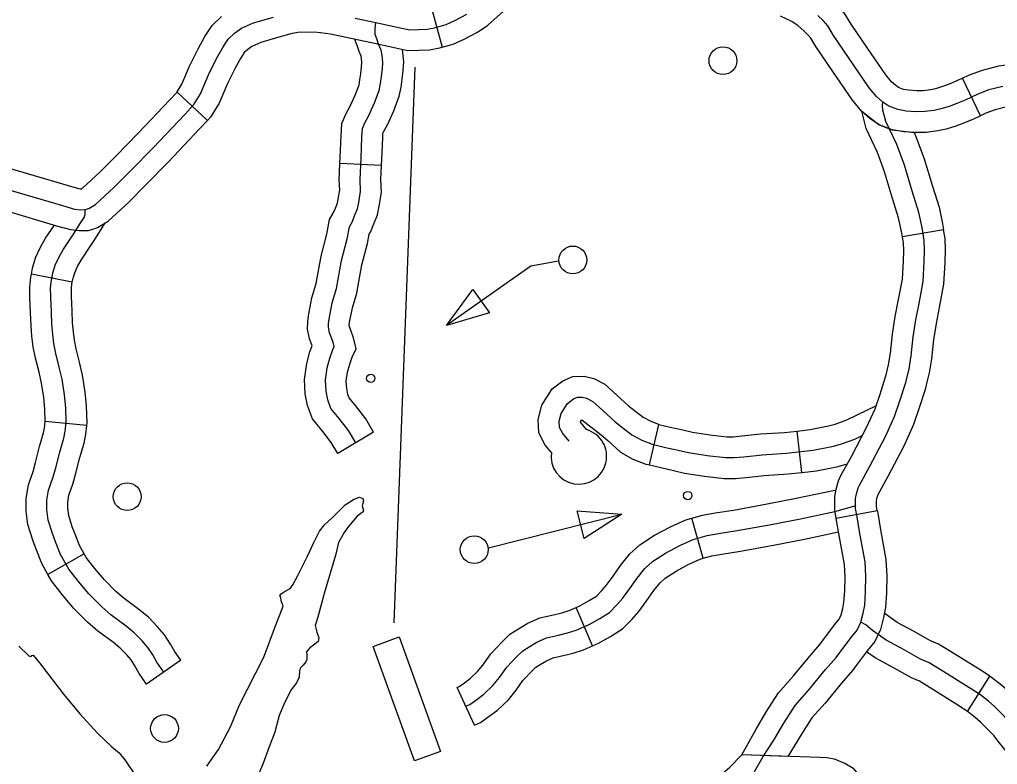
# Model space of a CAD drawing. Extents: x 653372 to 905732, y 627442 to 787275.
# Drawn here: x 708908 to 712425, y 742752 to 745431 of the extents above; entities that cross this region are included whole.
import ezdxf

# ---------------------------------------------------------------- set-up
doc = ezdxf.new("R2010")
doc.units = 0
for name, color, linetype in [('31', 7, 'Continuous'), ('32', 7, 'Continuous'), ('45', 7, 'Continuous'), ('5', 7, 'Continuous'), ('56', 7, 'Continuous'), ('9', 7, 'Continuous')]:
    doc.layers.add(name, color=color, linetype=linetype)

msp = doc.modelspace()

# ---------------------------------------------------------------- linework, layer by layer
at = {"layer": '31'}
for p, q in [((710388.8, 745475.8), (710428.2, 745331.1)), ((709902.5, 745382.9), (709902.5, 745382.9)), ((712364, 745084.3), (712299.5, 745219.7)), ((712299.5, 745219.7), (712299.5, 745219.7)), ((709584, 745068), (709474.1, 745170.1)), ((712231.3, 744674.3), (712083.3, 744649.8)), ((712231.3, 744674.3), (712231.3, 744674.3)), ((711845, 743637.8), (711992.4, 743665.9)), ((712317.6, 742943), (712398.2, 743069.5)), ((712317.6, 742943), (712317.6, 742943)), ((711671.3, 742781.1), (711505.4, 742786.8))]:
    msp.add_line(p, q, dxfattribs=at)
for points in [[(711957.3, 745327.8), (711898.5, 745414.1), (711875.9, 745451.6), (711853, 745478.5), (711829.7, 745500.5), (711802.4, 745525.1), (711761.3, 745553.8), (711708.9, 745578.9)], [(710428.2, 745331.1), (710467.8, 745341.8), (710506.7, 745359.8), (710555.2, 745385.8), (710591.8, 745410.5), (710648.8, 745460.4), (710701.7, 745508.6), (710735, 745532.2), (710760.5, 745545.1), (710778, 745550), (710797.4, 745554.4), (710834.2, 745555.5), (710869.1, 745556.3)], [(708877.9, 744815.9), (709061.8, 744761.5), (709105.7, 744749.3), (709125.5, 744746.9), (709143.6, 744747.3), (709157.3, 744751.4), (709181.2, 744766.1), (709248.2, 744828.3), (709306.9, 744887.1), (709389.9, 744971), (709501.9, 745089.7), (709534.6, 745124.9), (709558.3, 745164), (709587.5, 745231.8), (709616.4, 745291), (709638.4, 745330.1), (709658.2, 745360.3), (709680.6, 745381.3), (709705.5, 745399.5), (709749.5, 745419), (709820.6, 745439.5)], [(709474.1, 745170.1), (709474.5, 745170.4), (709491.5, 745198.4), (709519.3, 745263.1), (709549.9, 745325.8), (709574.3, 745369.2), (709600.5, 745408.9), (709634.6, 745441.1)], [(710114.6, 745435.9), (710189.2, 745420.1), (710276.3, 745401.3), (710311.3, 745393.9), (710343, 745394.7), (710373.7, 745395.6), (710400.1, 745401.2), (710442, 745412.5), (710473.2, 745427), (710516.4, 745450.1)], [(711833.3, 745243.3), (711772.1, 745333.2), (711753.7, 745363.8), (711744.2, 745374.9), (711728.1, 745390.1), (711708.8, 745407.5), (711685.5, 745423.8), (711644.5, 745443)], [(712444.2, 745190.4), (712393.6, 745177.6), (712354.1, 745162.6), (712309.2, 745141.3), (712278.9, 745129), (712251.1, 745118.5), (712221, 745109.2), (712197.5, 745104), (712163.3, 745099.6), (712132.8, 745099.3), (712096.4, 745101.6), (712066.7, 745106.7), (712034.2, 745119), (712012.5, 745134), (711990.4, 745153.8), (711963.2, 745185.7), (711835.3, 745373.6), (711814.8, 745407.7), (711798.6, 745426.7), (711778.9, 745445.3)], [(709902.5, 745382.9), (709888.5, 745380.2), (709840.8, 745367.2), (709775.2, 745348.4), (709743.3, 745334.2), (709728.6, 745323.5), (709716, 745311.7), (709702.4, 745291.1), (709682.8, 745256.1), (709655.7, 745200.5), (709625.2, 745129.5), (709594.7, 745079.4), (709584, 745068)], [(710428.2, 745331.1), (710417.7, 745328.2), (710382.6, 745320.8), (710345.1, 745319.8), (710304.5, 745318.7), (710260.6, 745327.9), (710173.5, 745346.8), (710099.2, 745362.6), (710025.7, 745377.9), (709989.8, 745383.2), (709967.3, 745385.6), (709908.8, 745384.1), (709902.5, 745382.9)], [(712299.5, 745219.7), (712279, 745209.9), (712251.6, 745198.9), (712226.8, 745189.5), (712201.7, 745181.8), (712184.5, 745177.9), (712158.2, 745174.6), (712134.8, 745174.3), (712105.1, 745176.2), (712086.5, 745179.4), (712069.3, 745185.9), (712059, 745193), (712044.2, 745206.3), (712023, 745231.3), (711957.3, 745327.8)], [(712299.5, 745219.7), (712324.6, 745231.7), (712371.1, 745249.2), (712429.6, 745264.1), (712483.8, 745271.9), (712530.7, 745271.3), (712587.3, 745266.2), (712630.8, 745258.7), (712655.9, 745255.1), (712706.2, 745241.3), (712761.5, 745223), (712799.1, 745203.6), (712831.2, 745180.1), (712861.2, 745156.6), (712881.3, 745131.3)], [(712364, 745084.3), (712339.4, 745072.6), (712306.3, 745059.2), (712275.4, 745047.5), (712240.2, 745036.7), (712210.5, 745030), (712168.4, 745024.6), (712130.8, 745024.3), (712087.7, 745027), (712046.9, 745034), (711999, 745052.1), (711966, 745075), (711936.6, 745101.3), (711903.5, 745140.2), (711833.3, 745243.3)], [(709126.4, 744820.4), (709135.7, 744826.1), (709196.1, 744882.2), (709253.7, 744939.9), (709335.9, 745023.1), (709447.1, 745141), (709474.1, 745170.1)], [(711550, 742725.1), (711582.3, 742780.5), (711620.6, 742839.4), (711656.4, 742900.5), (711697.2, 742964.7), (711747.8, 743022), (711807.1, 743093.2), (711844.9, 743137.1), (711897.5, 743207.5), (711919.9, 743235), (711933.5, 743264.2), (711942.5, 743296.5), (711947.5, 743325.4), (711950.6, 743373.3), (711952.2, 743428.8), (711948.8, 743480.3), (711930.3, 743582.8), (711920.5, 743642.2), (711914.8, 743672.2), (711914.7, 743708.4), (711918.1, 743725.2), (711923.7, 743746.6), (711928.6, 743756.9), (711965.7, 743824.2), (712022, 743930.9), (712054.8, 744003.7), (712073.9, 744059.8), (712094.9, 744125.4), (712107.2, 744174.8), (712114.4, 744221), (712122.2, 744289.5), (712131.5, 744350.6), (712143.2, 744409.9), (712158, 744488.2), (712161.8, 744560.4), (712163.1, 744601), (712161.6, 744635.8), (712153.9, 744682.4), (712142.3, 744736.7), (712119.6, 744809.4), (712090.2, 744906.5), (712062.6, 744981), (712023.7, 745064.2), (712013.3, 745105.2), (712011.4, 745122.6), (712012.5, 745134)], [(712764.1, 745037.7), (712754.8, 745049.3), (712740.4, 745060.6), (712719.9, 745075.7), (712703.3, 745084.3), (712662.8, 745097.6), (712625.3, 745107.9), (712607.5, 745110.5), (712567.8, 745117.4), (712523, 745121.4), (712493.5, 745121.8), (712458.8, 745116.8), (712416.2, 745105.9), (712383.5, 745093.6), (712364, 745084.3)], [(712083.3, 744649.8), (712080.2, 744668.5), (712069.7, 744717.6), (712047.9, 744787.4), (712019.1, 744882.5), (711993.4, 744952.1), (711952.8, 745038.9), (711937, 745100.9), (711999, 745052.1), (712046.9, 745034), (712125.2, 745024.2)], [(709174.8, 744678.4), (709188.2, 744682.4), (709226.8, 744706), (709300.3, 744774.3), (709360.1, 744834.2), (709443.8, 744918.9), (709556.6, 745038.5), (709584, 745068)], [(712125.2, 745024.2), (712131.9, 745010), (712161.3, 744930.4), (712191.3, 744831.5), (712214.9, 744755.7), (712227.6, 744696.4), (712231.3, 744674.3)], [(708667.6, 744955.4), (708742.8, 744931.8), (708763.1, 744925.5), (708782.1, 744920.6), (708898.7, 744887.9), (709082.4, 744833.6), (709120.3, 744823.1), (709129.3, 744822), (709131.9, 744822.1), (709131.7, 744822)], [(708622.6, 744812.3), (708698.2, 744788.6), (708722, 744781.2), (708742.9, 744775.8), (708857.2, 744743.8), (709041.1, 744689.4), (709091.1, 744675.6), (709121.7, 744671.8), (709155.4, 744672.5), (709174.8, 744678.4)], [(712171.3, 744121.8), (712180.8, 744160), (712188.7, 744210.9), (712196.6, 744279.6), (712205.4, 744337.7), (712216.9, 744395.7), (712232.6, 744479.2), (712236.8, 744557.3), (712238.1, 744601.4), (712236.4, 744643.5), (712231.3, 744674.3)], [(712025.7, 744157.9), (712033.6, 744189.6), (712040, 744231), (712047.9, 744299.4), (712057.6, 744363.5), (712069.6, 744424.1), (712083.4, 744497.1), (712086.9, 744563.5), (712088, 744600.5), (712086.9, 744628.1), (712083.3, 744649.8)], [(711845, 743637.8), (711839.8, 743665.1), (711839.7, 743715.6), (711844.9, 743742), (711852.9, 743772.3), (711861.8, 743791.1), (711899.7, 743859.8), (711954.6, 743963.8), (711985, 744031.2), (712002.7, 744083.3), (712022.7, 744145.9), (712025.7, 744157.9)], [(711992.4, 743665.9), (711989.8, 743679.4), (711989.7, 743701.1), (711991.2, 743708.4), (711994.4, 743720.8), (711995.4, 743722.7), (712031.7, 743788.6), (712089.4, 743897.9), (712124.7, 743976.1), (712145.1, 744036.3), (712167.1, 744104.9), (712171.3, 744121.8)], [(711796.6, 743197.8), (711838.4, 743253.7), (711855.9, 743275.2), (711862.9, 743290.2), (711869.2, 743313), (711872.9, 743334.2), (711875.6, 743376.9), (711877.2, 743427.4), (711874.3, 743471.1), (711856.4, 743570), (711846.7, 743629.1), (711845, 743637.8)], [(711992.4, 743665.9), (711994.4, 743655.4), (712004.3, 743595.5), (712023.4, 743489.5), (712027.3, 743430.2), (712025.5, 743369.8), (712022.1, 743316.5), (712015.7, 743280.1), (712004.1, 743238.1), (711983.9, 743194.9), (711956.7, 743161.4), (711916.8, 743108)], [(712398.2, 743069.5), (712362.7, 743092.2), (712272.1, 743148.9), (712213.4, 743185.2), (712181.4, 743198.5), (712126, 743229.8), (712064.8, 743263.1), (712020.6, 743294.3)], [(712636.1, 742571.7), (712629.7, 742603.7), (712613.5, 742660.6), (712602.2, 742693.7), (712588.1, 742731.3), (712569.8, 742762.7), (712553.1, 742789), (712533.9, 742819.8), (712510.8, 742851.9), (712484.8, 742884.1), (712469.7, 742903.3), (712444.7, 742930.3), (712415.8, 742959.6), (712392.8, 742979.4), (712360.8, 743004.4), (712322.6, 743028.8), (712232.5, 743085.2), (712179.1, 743118.2), (712148.5, 743130.9), (712089.6, 743164.2), (712025.1, 743199.3), (711975.9, 743234), (711951.6, 743254.5), (711933.5, 743264.2)], [(711505.4, 742786.8), (711556.7, 742878.8), (711592.3, 742939.6), (711637.1, 743009.9), (711690.9, 743070.9), (711749.9, 743141.6), (711786.4, 743184.1), (711796.6, 743197.8)], [(712317.6, 742943), (712282.6, 742965.4), (712192.9, 743021.6), (712144.8, 743051.2), (712115.6, 743063.4), (712053.2, 743098.6), (711985.4, 743135.6), (711954, 743157.7)], [(711916.7, 743108), (711903.4, 743090.2), (711864.4, 743044.7), (711804.8, 742973.2), (711757.3, 742919.5), (711720.4, 742861.4), (711671.3, 742781.1)], [(712398.2, 743069.5), (712404.1, 743065.8), (712440.4, 743037.4), (712467.1, 743014.4), (712498.9, 742982.1), (712526.7, 742952.1), (712543.4, 742930.8), (712570.5, 742897.4), (712596.2, 742861.5), (712616.5, 742829), (712633.8, 742801.7), (712656, 742763.7), (712672.8, 742719), (712685.1, 742683), (712702.6, 742621.4), (712709.5, 742586.7)], [(712562.4, 742557.4), (712556.7, 742586.1), (712541.9, 742638.3), (712531.6, 742668.5), (712520.1, 742699), (712505.7, 742723.7), (712489.6, 742749.1), (712471.5, 742778), (712451.1, 742806.4), (712426.2, 742837.3), (712412.6, 742854.6), (712390.4, 742878.5), (712364.5, 742904.8), (712345.2, 742921.4), (712317.5, 742943.1), (712317.6, 742943)]]:
    msp.add_lwpolyline(points, dxfattribs=at)
at = {"layer": '32'}
for p, q in [((709097.3, 744486.5), (708950.2, 744515.6)), ((709149.7, 743970.9), (709000.4, 743985.4)), ((711173.4, 743829), (711207.5, 743975)), ((711721.2, 743802.1), (711704.8, 743951.2)), ((711366.8, 743493.6), (711326.1, 743638)), ((709140.5, 743509.3), (709009.7, 743435.8)), ((710968.8, 743178.6), (710909.2, 743316.3)), ((709487.9, 743126.7), (709364.4, 743041.5)), ((710544.4, 742893.2), (710481.4, 743029.3))]:
    msp.add_line(p, q, dxfattribs=at)
for points in [[(709426.2, 743084.1), (709401.5, 743119.9), (709386.6, 743146), (709368.8, 743173), (709348.8, 743196.5), (709320.4, 743225.9), (709291.1, 743249.7), (709236.6, 743289.9), (709203.2, 743318.8), (709157.4, 743365.2), (709119.5, 743410.6), (709085.3, 743454.3), (709055.5, 743507.4), (709037.6, 743553), (709026.3, 743582.8), (709011.3, 743631.1), (709006, 743668.5), (709006.3, 743702), (709012.4, 743739), (709028, 743782.9), (709037.7, 743819), (709052.2, 743875.7), (709067.3, 743926), (709072.4, 743950.9), (709075.5, 743982.8), (709074.2, 744035.1), (709069.1, 744080.8), (709060.8, 744137.5), (709050.7, 744180.7), (709038.6, 744229.7), (709031.1, 744265.5), (709027.1, 744299.9), (709023.9, 744335.8), (709022.4, 744379.6), (709019.7, 744434), (709019.2, 744465.5), (709022.2, 744493.2), (709027.3, 744518.8), (709036, 744547.1), (709049.7, 744577.5), (709065.6, 744604.8), (709103.8, 744663), (709126.2, 744697.4), (709139.7, 744719.1), (709143.6, 744729.7), (709143.6, 744747.3)], [(708950.2, 744515.6), (708954.4, 744537.2), (708965.7, 744573.8), (708983, 744611.8), (709001.7, 744644.2), (709032.9, 744691.8)], [(709097.3, 744486.5), (709100.1, 744500.5), (709106.3, 744520.5), (709116.5, 744543.1), (709129.4, 744565.5), (709166.5, 744621.9), (709189.5, 744657), (709215.7, 744699.2)], [(709000.4, 743985.4), (709000.4, 743985.6), (708999.3, 744030), (708994.7, 744071.3), (708987.1, 744123.5), (708977.8, 744163.1), (708965.5, 744213), (708957, 744253.5), (708952.5, 744292.3), (708949, 744331.1), (708947.4, 744376.5), (708944.7, 744431.6), (708944.2, 744468.9), (708948, 744504.5), (708950.2, 744515.6)], [(709149.7, 743970.9), (709150.6, 743980.1), (709149.1, 744040.1), (709143.5, 744090.4), (709134.6, 744151.5), (709123.6, 744198.3), (709111.7, 744246.3), (709105.2, 744277.5), (709101.7, 744307.6), (709098.8, 744340.4), (709097.3, 744382.8), (709094.7, 744436.4), (709094.3, 744462), (709096.4, 744481.9), (709097.3, 744486.5)], [(710820.5, 743873.9), (710798.7, 743900.1), (710775.9, 743944.2), (710773.2, 743993.1), (710785.9, 744044.2), (710823.2, 744102.3), (710861.8, 744131.2), (710897.4, 744147.6), (710938.6, 744147.9), (710973.6, 744140.4), (711013, 744119.1), (711055.7, 744079.8), (711098, 744041.4), (711151.2, 744001.2), (711178.2, 743986.4), (711205.3, 743975.6), (711207.5, 743975)], [(710884.2, 743914.6), (710861.6, 743941.8), (710849.9, 743964.4), (710848.7, 743986), (710855.7, 744014.1), (710879, 744050.4), (710900.4, 744066.4), (710914.2, 744072.8), (710930.8, 744072.9), (710947.3, 744069.3), (710969.2, 744057.5), (711005.1, 744024.4), (711050.1, 743983.6), (711110.4, 743938), (711146.1, 743918.5), (711182.7, 743903.8), (711231, 743892.5), (711276.3, 743882.5), (711314.1, 743873.4), (711380.9, 743863.4), (711446.6, 743855.8), (711479.3, 743855.5), (711513.3, 743858.8), (711579.2, 743866), (711665.6, 743871.4), (711762.5, 743882.1), (711835, 743896.6), (711864.2, 743904.9), (711912.2, 743922), (711938.4, 743934.8)], [(711704.8, 743951.2), (711751, 743956.3), (711817.3, 743969.5), (711841.3, 743976.4), (711883.1, 743991.3), (711990.5, 744043.5)], [(710947.3, 743956.1), (710925.2, 743982.6), (710925.5, 743984), (710930.3, 743991.4), (711000, 743937), (711023.6, 743917.1), (711069.5, 743874.9), (711114.1, 743850.5), (711160, 743832.1), (711173.4, 743829)], [(709009.7, 743435.8), (708987.6, 743475.1), (708967.6, 743526), (708955.3, 743558.5), (708937.9, 743614.7), (708931, 743663.5), (708931.4, 743708.5), (708939.5, 743757.9), (708956.4, 743805.2), (708965.1, 743838), (708980, 743895.9), (708994.5, 743944.3), (708998.1, 743962), (709000.4, 743985.4)], [(709140.5, 743509.3), (709123.4, 743539.7), (709107.5, 743579.9), (709097.3, 743607.2), (709084.7, 743647.6), (709081.1, 743673.4), (709081.3, 743695.6), (709085.3, 743720.2), (709099.7, 743760.6), (709110.2, 743800), (709124.5, 743855.6), (709140.2, 743907.8), (709146.6, 743939.8), (709149.7, 743970.9)], [(711207.5, 743975), (711247.6, 743965.6), (711293.2, 743955.6), (711328.5, 743947), (711390.7, 743937.7), (711451.3, 743930.8), (711476.1, 743930.5), (711505.5, 743933.4), (711572.7, 743940.8), (711659.1, 743946.2), (711704.8, 743951.2)], [(711173.4, 743829), (711214.4, 743819.4), (711259.4, 743809.4), (711299.6, 743799.7), (711371.1, 743789), (711441.9, 743780.9), (711482.5, 743780.4), (711521, 743784.2), (711585.6, 743791.3), (711672, 743796.7), (711721.2, 743802.1)], [(711721.2, 743802.1), (711773.9, 743807.9), (711852.7, 743823.6), (711884.8, 743832.8)], [(711326.1, 743638), (711363.9, 743648.7), (711409.2, 743656.9), (711476.2, 743667.1), (711597.3, 743688.9), (711701.5, 743709.2), (711839.7, 743738.6)], [(710512.9, 742961.3), (710527.5, 742968), (710552.4, 742985.9), (710578.1, 743005.2), (710610.5, 743035.8), (710633.6, 743064.6), (710660.6, 743102.5), (710696.9, 743140.2), (710718.3, 743161.1), (710741, 743175.5), (710768.7, 743191.8), (710802.9, 743207.3), (710846.2, 743216.8), (710878.4, 743225.1), (710910.2, 743234.9), (710956.7, 743255.1), (710994.7, 743276.9), (711029.7, 743298.8), (711056.4, 743326), (711076.4, 743349), (711103.3, 743385.5), (711129.5, 743422.3), (711157.1, 743457.4), (711184.4, 743481.7), (711230.5, 743511.9), (711282.2, 743539.7), (711330.2, 743561.2), (711380.9, 743575.5), (711421.5, 743582.9), (711488.5, 743593.1), (711611.1, 743615.2), (711716.4, 743635.7), (711840.6, 743662.1), (711916.5, 743682.8)], [(710909.2, 743316.3), (710923, 743322.2), (710956.1, 743341.2), (710982.4, 743357.7), (711001.2, 743376.9), (711017.8, 743396), (711042.6, 743429.6), (711069.5, 743467.3), (711102.3, 743509), (711138.7, 743541.4), (711192.1, 743576.4), (711249.1, 743607), (711304.6, 743631.9), (711326.1, 743638)], [(711366.8, 743493.6), (711397.8, 743502.3), (711433.9, 743508.9), (711500.8, 743519.1), (711625, 743541.5), (711731.4, 743562.2), (711853.2, 743588.1)], [(709487.9, 743126.7), (709465.1, 743159.8), (709450.6, 743185.3), (709428.9, 743218.1), (709404.4, 743246.9), (709371.2, 743281.3), (709337, 743309), (709283.5, 743348.5), (709254.5, 743373.6), (709213, 743415.6), (709177.9, 743457.7), (709147.9, 743496.1), (709140.5, 743509.3)], [(710968.8, 743178.6), (710990.4, 743187.9), (711033.2, 743212.5), (711077, 743239.9), (711111.5, 743275.1), (711135, 743302.1), (711164.1, 743341.5), (711189.6, 743377.4), (711212, 743405.8), (711230.1, 743422), (711268.9, 743447.3), (711315.4, 743472.4), (711355.9, 743490.5), (711366.8, 743493.6)], [(709364.4, 743041.5), (709338, 743079.9), (709322.6, 743106.8), (709308.8, 743127.9), (709293.3, 743146.1), (709269.6, 743170.5), (709245.2, 743190.3), (709189.8, 743231.2), (709151.9, 743264), (709101.8, 743314.7), (709061.2, 743363.5), (709022.7, 743412.6), (709009.7, 743435.8)], [(710481.4, 743029.3), (710489.5, 743033.1), (710508, 743046.3), (710529.7, 743062.7), (710555.3, 743086.8), (710573.8, 743109.8), (710602.7, 743150.5), (710643.7, 743193.1), (710671.5, 743220.2), (710701.8, 743239.4), (710734.1, 743258.5), (710779.1, 743278.9), (710828.7, 743289.7), (710857.9, 743297.3), (710884.2, 743305.4), (710909.2, 743316.3)], [(710544.4, 742893.2), (710565.4, 742902.9), (710596.8, 742925.5), (710626.5, 742947.8), (710665.8, 742984.8), (710693.5, 743019.4), (710718.5, 743054.5), (710750.1, 743087.3), (710765.1, 743101.9), (710780.1, 743111.5), (710803.3, 743125.2), (710826.6, 743135.7), (710863.6, 743143.8), (710898.8, 743153), (710936.2, 743164.5), (710968.8, 743178.6)], [(711270.5, 742525.2), (711279.4, 742540.8), (711303.7, 742580), (711334.3, 742621.1), (711373.6, 742662.8), (711412.7, 742699.6), (711462.2, 742742.1), (711505.4, 742786.8)], [(711968.6, 742504.2), (711970.9, 742532.5), (711972, 742566.3), (711969.8, 742605.5), (711965.1, 742646.1), (711953.8, 742677), (711935.4, 742705.2), (711907.9, 742737), (711875.9, 742755.6), (711839.3, 742770.8), (711811.3, 742775.5), (711785.7, 742777.2), (711505.4, 742786.8)]]:
    msp.add_lwpolyline(points, dxfattribs=at)
msp.add_arc((710919.5, 743860), 100, 171.9964, 73.8916, dxfattribs=at)
at = {"layer": '45'}
for p, q in [((710209.8, 744905.5), (710060, 744912.8)), ((710181.2, 743947.3), (710052.7, 743869.9))]:
    msp.add_line(p, q, dxfattribs=at)
for points in [[(710117, 743908.6), (710090.6, 743952.5), (710057.6, 743995.8), (710027.3, 744032.5), (710016.5, 744062.7), (710010.2, 744094.3), (710007.7, 744133.8), (710014.1, 744178.2), (710024, 744213.7), (710034.4, 744244.7), (710039.1, 744254.8), (710036.5, 744265.8), (710029.8, 744285.8), (710023, 744304.2), (710018.5, 744324.1), (710018.9, 744337.9), (710020.9, 744353.9), (710032.1, 744412), (710047.5, 744464.1), (710065.9, 744564.4), (710085.7, 744642.6), (710094.3, 744685.4), (710103.6, 744702), (710113, 744724.3), (710123.3, 744749.6), (710127.6, 744772.8), (710134.6, 744812.7), (710132.3, 744855.1), (710136, 744932.4), (710139.1, 745009.3), (710140.7, 745039.2), (710148.5, 745057.2), (710164, 745085.9), (710184.3, 745130.6), (710201, 745175.3), (710206.1, 745200.7), (710209.8, 745226.2), (710212.8, 745253.8), (710214.3, 745277.9), (710212.1, 745301.3), (710208.3, 745320.4), (710199.4, 745341.9), (710192.7, 745361.8), (710187.4, 745377.3), (710186.5, 745397), (710189.2, 745420.1)], [(710060, 744912.8), (710061.1, 744935.7), (710064.2, 745012.8), (710066.6, 745056.7), (710081, 745090), (710096.8, 745119.3), (710115, 745159.2), (710128.7, 745196), (710132.2, 745213.6), (710135.4, 745235.6), (710138.1, 745260.2), (710139.1, 745276.6), (710137.8, 745290.4), (710136.1, 745298.6), (710129.1, 745315.6), (710121.7, 745337.5), (710114.2, 745359.4)], [(710209.8, 744905.5), (710211, 744929.1), (710214, 745005.8), (710214.9, 745021.6), (710216.1, 745024.4), (710231.2, 745052.6), (710253.7, 745101.9), (710273.3, 745154.7), (710280.1, 745187.9), (710284.2, 745216.7), (710287.6, 745247.5), (710289.5, 745279.2), (710285.4, 745322.7)], [(709955.4, 744410.4), (709959.2, 744429.8), (709974.5, 744481.5), (709992.6, 744580.4), (710012.6, 744659.2), (710023.1, 744711.8), (710036.1, 744735), (710043.7, 744753), (710050.9, 744770.8), (710053.8, 744786.2), (710059.3, 744817.2), (710057.2, 744854.9), (710060, 744912.8)], [(710102.7, 744381.9), (710105, 744394.2), (710120.6, 744446.7), (710139.2, 744548.4), (710158.9, 744626), (710165.5, 744659.1), (710171, 744668.9), (710182.3, 744695.6), (710195.6, 744728.3), (710201.4, 744759.4), (710210, 744808.3), (710207.4, 744855.4), (710209.8, 744905.5)], [(710052.7, 743869.9), (710028.4, 743910.3), (709998.8, 743949.2), (709961, 743994.9), (709944, 744042.7), (709935.6, 744084.6), (709932.4, 744136.9), (709940.6, 744193.6), (709952.2, 744235.6), (709959.8, 744258.4), (709959, 744260.9), (709950.9, 744282.9), (709943.3, 744316.8), (709944.1, 744343.6), (709946.7, 744365.6), (709955.4, 744410.4)], [(710181.2, 743947.3), (710152.7, 743994.7), (710116.3, 744042.4), (710093.5, 744070.1), (710089, 744082.8), (710084.7, 744104.1), (710083, 744130.7), (710087.7, 744162.7), (710095.7, 744191.7), (710104.2, 744216.9), (710118, 744246.7), (710108.7, 744286.4), (710100.5, 744310.6), (710095.1, 744325.5), (710093.8, 744331.4), (710093.8, 744332.3), (710095, 744342.3), (710102.7, 744381.9)]]:
    msp.add_lwpolyline(points, dxfattribs=at)
at = {"layer": '5'}
msp.add_lwpolyline([(710329.8, 745260), (710253.7, 743260.9)], dxfattribs=at)
at = {"layer": '56'}
for p, q in [((710443, 744330), (710538.7, 744459.9)), ((710538.7, 744459.9), (710597.5, 744376.5)), ((710597.5, 744376.5), (710443, 744330)), ((710913.5, 743664.1), (711074.4, 743652.1)), ((710938.5, 743565.2), (710913.5, 743664.1)), ((711074.4, 743652.1), (710938.5, 743565.2))]:
    msp.add_line(p, q, dxfattribs=at)
for points in [[(710845.7, 744562.1), (710746.6, 744544.2), (710443, 744330)], [(710594.9, 743530.8), (711074.4, 743652.1)]]:
    msp.add_lwpolyline(points, dxfattribs=at)
msp.add_lwpolyline([(710179.4, 743176.7), (710273.5, 743210.6), (710421.9, 742799.1), (710327.8, 742765.1)], close=True, dxfattribs=at)
for centre, radius in [((711437.7, 745282.8), 50), ((710897.8, 744566.3), 50), ((710170.8, 744140.5), 15), ((709294.9, 743715), 50), ((711311, 743719), 15), ((710543.1, 743524.6), 50), ((709429.2, 742881.6), 50)]:
    msp.add_circle(centre, radius, dxfattribs=at)
at = {"layer": '9'}
for points in [[(709698.9, 742967.1), (709786.8, 743137.8), (709827.9, 743250.9), (709852.1, 743311.5), (709856, 743323.2), (709849.4, 743337.5), (709846.4, 743356.5), (709844.2, 743360.1), (709849, 743365.8), (709863.5, 743374.8), (709881.4, 743384.9), (709891.2, 743397.6), (709908.7, 743431.2), (709942.6, 743498.6), (709966.5, 743550.9), (709986.6, 743591.5), (710004.9, 743613.4), (710034.1, 743642), (710079, 743685.4), (710109, 743704.6), (710130.5, 743713.3), (710142.1, 743708.3), (710145.4, 743699.9), (710140.2, 743682.4), (710144.3, 743664.6), (710144.2, 743661.1), (710122.6, 743645.2), (710090.8, 743608.4), (710074.8, 743586.5), (710054.9, 743550.6), (710045.4, 743508.4), (710003.4, 743367.1), (709980.8, 743281.7), (709970.5, 743251.4), (709976.9, 743227.6), (709984.5, 743207.3), (709981.8, 743194.5), (709964.9, 743180.8), (709951.6, 743171.8), (709939.4, 743156.8), (709941.4, 743143.8), (709940.9, 743129.7), (709937.1, 743121.5), (709927.3, 743108.9), (709917.6, 743098.6), (709915, 743089.2), (709913.1, 743065.7), (709904.2, 743045.9), (709884.6, 743020.6), (709862.1, 742976.5)], [(708905.3, 743177.3), (708941.2, 743142.5), (708947.5, 743140.7), (708952.4, 743143.7), (708956.5, 743145.2), (708979, 743117.2), (709065.5, 743005.4), (709124.5, 742934.5), (709188.2, 742865.1), (709239.7, 742815.4), (709266.4, 742793.7), (709286.5, 742769), (709326.5, 742709.9)], [(709862.1, 742976.5), (709841.8, 742928.7), (709825.9, 742868.5), (709805.4, 742816.1), (709782.3, 742753.1), (709758.3, 742697.3)], [(709581.4, 742745.7), (709623.3, 742805.5), (709666, 742887.7), (709698.9, 742967.1)]]:
    msp.add_lwpolyline(points, dxfattribs=at)

doc.saveas('drawing.dxf')
